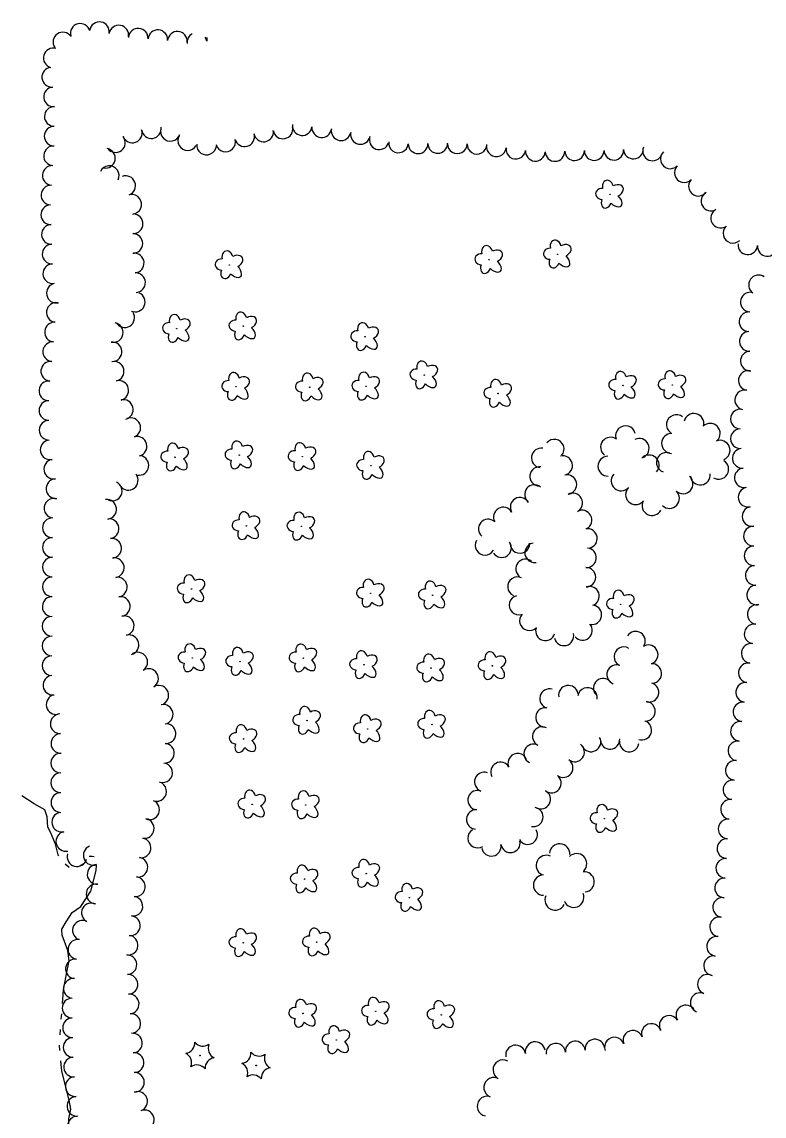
# Model space of a CAD drawing. Extents: x 588843 to 2552415, y 180129 to 269402.
# Drawn here: x 600289.1 to 600565.6, y 184010.4 to 184417.7 of the extents above; entities that cross this region are included whole.
import ezdxf

# ---------------------------------------------------------------- set-up
doc = ezdxf.new("R2010")
doc.units = 0
for name, color, linetype in [('E_LAND_TreeLine_P', 7, 'Continuous'), ('E_LAND_Vegetation', 7, 'Continuous'), ('E_WTR_P', 7, 'Continuous')]:
    doc.layers.add(name, color=color, linetype=linetype)

# ---------------------------------------------------------------- blocks, each defined once
blk = doc.blocks.new('DTRE_4')
at = {"layer": 'E_LAND_Vegetation'}
blk.add_circle((-0.6, 0), 0.601, dxfattribs=at)
for centre, major_axis, ratio in [((-6.1, 17.5), (4.5, -16.3), 0.782863), ((-19.3, 0.5), (16.2, -0.4), 0.832022), ((13.3, 9), (-17.3, -9.6), 0.691916), ((-8.2, -17.2), (5.9, 15.9), 0.716896), ((11.6, -12.2), (-16.4, 15), 0.560249)]:
    blk.add_ellipse(centre, major_axis=major_axis, ratio=ratio, start_param=1.570796, end_param=4.712389, dxfattribs=at)
blk = doc.blocks.new('CTRE_4')
at = {"layer": 'E_LAND_Vegetation'}
blk.add_circle((0, 0), 0.733, dxfattribs=at)
for centre, start, end in [((-39.3, 29.4), 280.2067, 5.9716), ((5.9, 49), 220.2113, 305.9762), ((45.4, 19.3), 160.2113, 245.9762), ((-45.4, -19.3), 340.2113, 65.9762), ((-5.9, -49), 40.2113, 125.9762), ((39.5, -29.6), 100.2511, 185.9272)]:
    blk.add_arc(centre, 25.8, start, end, dxfattribs=at)

msp = doc.modelspace()

# ---------------------------------------------------------------- linework, layer by layer
at = {"layer": 'E_LAND_TreeLine_P'}
for centre, radius, start, end in [((600310.86, 184413.36), 3.66, 14.5124, 194.5124), ((600318, 184414), 3.66, 350.1534, 170.1534), ((600325.22, 184412.75), 3.66, 350.1534, 170.1534), ((600304.38, 184410.15), 3.66, 33.9449, 213.9449), ((600332.45, 184411.61), 3.66, 355.4748, 175.4748), ((600339.75, 184411.03), 3.66, 355.4748, 175.4748), ((600347.05, 184410.45), 3.66, 355.4748, 175.4748), ((600354.35, 184410.03), 3.66, 118.9301, 187.2615), ((600354.35, 184410.03), 3.66, 7.2615, 32.8005), ((600361.62, 184410.95), 3.66, 165.8147, 187.2615), ((600300.82, 184404.24), 3.66, 74.371, 254.371), ((600300.24, 184397.06), 3.66, 95.4085, 275.4085), ((600300.93, 184389.76), 3.66, 95.4085, 275.4085), ((600301.19, 184382.45), 3.66, 89.495, 269.495), ((600301.13, 184375.13), 3.66, 89.495, 269.495), ((600330.26, 184376.3), 3.66, 199.0661, 19.0661), ((600337.35, 184377.93), 3.66, 187.7997, 7.7997), ((600344.41, 184376.91), 3.66, 162.1684, 342.1684), ((600372.07, 184374.93), 3.66, 195.9785, 15.9785), ((600379.15, 184376.7), 3.66, 188.5987, 8.5987), ((600386.37, 184377.81), 3.66, 191.7208, 11.7208), ((600393.54, 184379.05), 3.66, 173.8333, 353.8333), ((600400.81, 184378.27), 3.66, 173.8333, 353.8333), ((600408.03, 184377.15), 3.66, 169.2014, 349.2014), ((600415.21, 184375.78), 3.66, 169.2014, 349.2014), ((600323.98, 184372.74), 3.66, 217.5011, 37.5011), ((600350.86, 184373.49), 3.66, 150.3347, 330.3347), ((600357.91, 184371.84), 3.66, 174.4956, 354.4956), ((600365.03, 184372.95), 3.66, 195.3347, 15.3347), ((600422.22, 184373.79), 3.66, 160.2854, 340.2854), ((600429.4, 184372.61), 3.66, 173.6171, 353.6171), ((600436.69, 184372.31), 3.66, 180.9058, 0.9058), ((600444, 184372.42), 3.66, 180.9058, 0.9058), ((600451.31, 184372.32), 3.66, 178.4072, 358.4072), ((600458.62, 184372.12), 3.66, 178.4072, 358.4072), ((600465.87, 184371.21), 3.66, 172.5011, 352.5011), ((600300.89, 184367.81), 3.66, 86.2307, 266.2307), ((600320.22, 184366.89), 3.66, 258.7697, 78.7697), ((600473.12, 184370.26), 3.66, 172.5011, 352.5011), ((600480.39, 184369.5), 3.66, 174.5465, 354.5465), ((600487.68, 184369.43), 3.66, 182.1899, 2.1899), ((600494.99, 184369.71), 3.66, 182.1899, 2.1899), ((600502.3, 184369.79), 3.66, 180.665, 0.665), ((600509.61, 184369.91), 3.66, 183.3966, 3.3966), ((600516.91, 184370.34), 3.66, 183.3966, 3.3966), ((600524.02, 184369.64), 3.66, 158.0308, 338.0308), ((600530.66, 184366.69), 3.66, 135.0796, 315.0796), ((600300.41, 184360.5), 3.66, 86.2307, 266.2307), ((600321.68, 184360.43), 3.66, 334.5052, 154.5052), ((600535.84, 184361.53), 3.66, 135.0796, 315.0796), ((600327.8, 184356.7), 3.66, 291.2409, 111.2409), ((600299.92, 184353.18), 3.66, 86.2307, 266.2307), ((600541.13, 184356.49), 3.66, 136.7737, 316.7737), ((600330.01, 184349.78), 3.66, 276.4804, 96.4804), ((600545.81, 184350.97), 3.66, 119.371, 299.371), ((600299.85, 184345.87), 3.66, 91.9835, 271.9835), ((600549.4, 184344.6), 3.66, 119.371, 299.371), ((600330.57, 184342.5), 3.66, 268.9918, 88.9918), ((600300.1, 184338.55), 3.66, 91.9835, 271.9835), ((600553.99, 184338.98), 3.66, 133.4072, 313.4072), ((600300.36, 184331.22), 3.66, 91.9835, 271.9835), ((600330.45, 184335.19), 3.66, 268.9918, 88.9918), ((600559.53, 184334.73), 3.66, 175.1099, 355.1099), ((600330.97, 184327.9), 3.66, 274.4425, 94.4425), ((600566.81, 184334.11), 3.66, 175.1099, 355.1099), ((600300.61, 184323.9), 3.66, 91.9835, 271.9835), ((600331.45, 184320.61), 3.66, 272.8059, 92.8059), ((600563.5, 184319.76), 3.66, 55.0929, 235.0929), ((600301.95, 184316.71), 3.66, 102.0704, 282.0704), ((600331.37, 184313.39), 3.66, 246.5177, 66.5177), ((600560.46, 184313.35), 3.66, 86.258, 266.258), ((600301.94, 184309.5), 3.66, 81.2137, 261.2137), ((600327.42, 184307.59), 3.66, 211.3459, 31.3459), ((600559.98, 184306.05), 3.66, 86.258, 266.258), ((600301.26, 184302.21), 3.66, 85.2113, 265.2113), ((600323.16, 184302.06), 3.66, 258.4566, 78.4566), ((600560.07, 184298.73), 3.66, 92.9679, 272.9679), ((600300.59, 184294.91), 3.66, 84.343, 264.343), ((600322.71, 184294.84), 3.66, 275.0664, 95.0664), ((600560.45, 184291.42), 3.66, 92.9679, 272.9679), ((600299.87, 184287.62), 3.66, 84.343, 264.343), ((600323.49, 184287.58), 3.66, 283.5685, 103.5685), ((600559.69, 184284.17), 3.66, 81.016, 261.016), ((600299.15, 184280.33), 3.66, 84.343, 264.343), ((600325.21, 184280.48), 3.66, 283.5685, 103.5685), ((600558.35, 184276.97), 3.66, 77.0225, 257.0225), ((600299.18, 184273.01), 3.66, 90.5602, 270.5602), ((600326.93, 184273.37), 3.66, 283.5685, 103.5685), ((600329.66, 184266.6), 3.66, 292.5282, 112.5282), ((600532.95, 184267.75), 3.71, 51.9908, 231.9908), ((600539.43, 184268.19), 3.71, 347.0973, 167.0973), ((600556.71, 184269.83), 3.66, 90.057, 270.057), ((600299.25, 184265.68), 3.66, 90.5602, 270.5602), ((600513.99, 184263.59), 3.71, 14.1158, 194.1158), ((600545.51, 184264.49), 3.71, 313.9918, 133.9918), ((600556.72, 184262.51), 3.66, 90.057, 270.057), ((600299.65, 184258.39), 3.66, 102.0169, 282.0169), ((600332.03, 184259.7), 3.66, 284.3025, 104.3025), ((600487.45, 184258.67), 3.62, 320.4085, 140.4085), ((600508.41, 184259.34), 3.71, 52.9232, 232.9232), ((600519.03, 184258.91), 3.71, 295.7946, 115.7946), ((600531.14, 184260.76), 3.71, 88.4072, 268.4072), ((600549.2, 184258.2), 3.71, 292.3697, 112.3697), ((600482.55, 184255.37), 3.62, 80.38, 260.38), ((600557.42, 184255.23), 3.66, 96.3343, 276.3343), ((600300.99, 184251.19), 3.66, 99.4858, 279.4858), ((600332.72, 184252.57), 3.66, 260.7112, 80.7112), ((600490.6, 184252.54), 3.62, 283.2575, 103.2575), ((600507.42, 184252.29), 3.71, 90.8753, 270.8753), ((600522.78, 184252.73), 3.71, 317.8059, 137.8059), ((600529.21, 184253.67), 3.71, 70.4258, 250.4258), ((600548.68, 184251.15), 3.71, 238.4256, 58.4256), ((600481.97, 184248.49), 3.62, 82.3144, 262.3144), ((600541.8, 184249), 3.71, 187.5696, 7.5696), ((600558.23, 184247.95), 3.66, 96.3343, 276.3343), ((600301.83, 184243.92), 3.66, 94.3541, 274.3541), ((600322.78, 184243.03), 3.66, 244.9086, 64.9086), ((600328.74, 184247.03), 3.66, 217.5011, 37.5011), ((600480.02, 184241.74), 3.62, 50.4085, 230.4085), ((600492.16, 184245.46), 3.62, 282.0169, 102.0169), ((600512.34, 184246.81), 3.71, 137.8059, 317.8059), ((600535.37, 184245.76), 3.71, 227.8059, 47.8059), ((600494.33, 184238.62), 3.62, 298.6807, 118.6807), ((600517.73, 184241.72), 3.71, 135.3164, 315.3164), ((600530.35, 184240.3), 3.71, 226.4737, 46.4737), ((600559.63, 184240.76), 3.66, 101.4606, 281.4606), ((600301.04, 184236.65), 3.66, 82.7979, 262.7979), ((600320.71, 184236.24), 3.66, 277.2046, 97.2046), ((600474.68, 184237.01), 3.62, 29.9497, 209.9497), ((600523.83, 184237.65), 3.71, 153.061, 333.061), ((600561.08, 184233.58), 3.66, 101.4606, 281.4606), ((600468.4, 184233.39), 3.62, 29.9497, 209.9497), ((600497.81, 184232.26), 3.62, 298.6807, 118.6807), ((600300.47, 184229.36), 3.66, 90.0132, 270.0132), ((600321.62, 184228.99), 3.66, 277.2046, 97.2046), ((600462.82, 184228.93), 3.62, 49.3541, 229.3541), ((600499.8, 184225.38), 3.62, 280.0809, 100.0809), ((600561.62, 184226.3), 3.66, 92.0209, 272.0209), ((600300.47, 184222.03), 3.66, 90.0132, 270.0132), ((600322.54, 184221.74), 3.66, 277.2046, 97.2046), ((600461.64, 184222.83), 3.62, 150.3347, 330.3347), ((600467.82, 184221.93), 3.62, 214.2701, 34.2701), ((600474.63, 184223.51), 3.62, 181.725, 1.725), ((600480.1, 184220.02), 3.62, 98.8149, 278.8149), ((600499.49, 184218.18), 3.62, 264.9102, 84.9102), ((600561.88, 184218.98), 3.66, 92.0209, 272.0209), ((600300.47, 184214.71), 3.66, 89.7472, 269.7472), ((600323.54, 184214.5), 3.66, 278.9087, 98.9087), ((600476.73, 184214.04), 3.62, 51.4389, 231.4389), ((600499.24, 184210.94), 3.62, 270.3164, 90.3164), ((600562.28, 184211.67), 3.66, 94.4493, 274.4493), ((600300.44, 184207.38), 3.66, 89.7472, 269.7472), ((600324.67, 184207.27), 3.66, 278.9087, 98.9087), ((600473.7, 184207.46), 3.62, 65.3315, 245.3315), ((600500.58, 184203.92), 3.62, 289.2463, 109.2463), ((600562.84, 184204.37), 3.66, 94.4493, 274.4493), ((600300.4, 184200.05), 3.66, 89.7472, 269.7472), ((600325.8, 184200.05), 3.66, 278.9087, 98.9087), ((600474.29, 184200.58), 3.62, 105.3347, 285.3347), ((600501.46, 184196.96), 3.62, 259.8985, 79.8985), ((600563.04, 184197.08), 3.66, 80.7364, 260.7364), ((600300.37, 184192.73), 3.66, 89.7472, 269.7472), ((600327.26, 184192.9), 3.66, 284.0094, 104.0094), ((600478.13, 184194.74), 3.62, 136.5469, 316.5469), ((600497.95, 184191.1), 3.62, 220.6809, 40.6809), ((600561.86, 184189.85), 3.66, 80.7364, 260.7364), ((600300.34, 184185.4), 3.66, 89.7472, 269.7472), ((600329.03, 184185.8), 3.66, 284.0094, 104.0094), ((600484.1, 184190.98), 3.62, 163.1775, 343.1775), ((600491.04, 184189.11), 3.62, 193.9097, 13.9097), ((600517.72, 184187.17), 3.61, 327.4435, 147.4435), ((600513.31, 184181.39), 3.61, 59.1158, 239.1158), ((600522.46, 184182.14), 3.61, 293.362, 113.362), ((600560.78, 184182.61), 3.66, 81.6579, 261.6579), ((600300.31, 184178.07), 3.66, 89.7472, 269.7472), ((600332.27, 184179.36), 3.66, 303.6601, 123.6601), ((600336.31, 184173.26), 3.66, 301.4164, 121.4164), ((600510.62, 184174.71), 3.61, 69.6073, 249.6073), ((600523.81, 184175.14), 3.61, 274.3541, 94.3541), ((600559.71, 184175.36), 3.66, 81.6579, 261.6579), ((600300.66, 184170.77), 3.66, 97.5696, 277.5696), ((600505.63, 184169.68), 3.61, 40.1219, 220.1219), ((600340.12, 184167.03), 3.66, 301.4164, 121.4164), ((600485.62, 184165.79), 3.61, 74.371, 254.371), ((600492.67, 184167.06), 3.61, 9.6487, 189.6487), ((600499.79, 184166.22), 3.61, 350.5411, 170.5411), ((600522.74, 184168.1), 3.61, 254.371, 74.371), ((600558.71, 184168.11), 3.66, 82.3862, 262.3862), ((600301.85, 184163.55), 3.66, 103.2974, 283.2974), ((600521.45, 184161.04), 3.61, 266.0046, 86.0046), ((600557.74, 184160.85), 3.66, 82.3862, 262.3862), ((600303.39, 184156.4), 3.66, 91.8965, 271.8965), ((600341.76, 184159.93), 3.66, 281.7785, 101.7785), ((600484.1, 184158.76), 3.61, 84.0598, 264.0598), ((600342.79, 184152.74), 3.66, 265.6809, 85.6809), ((600520.08, 184154.02), 3.61, 250.7946, 70.7946), ((600556.77, 184153.59), 3.66, 82.3862, 262.3862), ((600303.64, 184149.08), 3.66, 91.8965, 271.8965), ((600482.93, 184151.7), 3.61, 63.7513, 243.7513), ((600342.24, 184145.45), 3.66, 265.6809, 85.6809), ((600479.74, 184145.23), 3.61, 63.7513, 243.7513), ((600495.05, 184145.87), 3.61, 233.6755, 53.6755), ((600501.13, 184149.61), 3.61, 208.2477, 28.2477), ((600508.19, 184150.58), 3.61, 184.0248, 4.0248), ((600515.34, 184149.6), 3.61, 172.067, 352.067), ((600555.8, 184146.33), 3.66, 82.848, 262.848), ((600303.61, 184141.75), 3.66, 89.7472, 269.7472), ((600473.78, 184141.77), 3.61, 21.2409, 201.2409), ((600341.56, 184138.19), 3.66, 252.1684, 72.1684), ((600467.36, 184138.49), 3.61, 28.6969, 208.6969), ((600490.77, 184140.06), 3.61, 233.6755, 53.6755), ((600554.89, 184139.07), 3.66, 82.848, 262.848), ((600303.58, 184134.43), 3.66, 89.7472, 269.7472), ((600461.32, 184134.77), 3.61, 69.9723, 249.9723), ((600486.41, 184134.31), 3.61, 232.5696, 52.5696), ((600553.98, 184131.8), 3.66, 82.848, 262.848), ((600339.33, 184131.23), 3.66, 252.1684, 72.1684), ((600458.85, 184127.99), 3.61, 69.9723, 249.9723), ((600482.42, 184128.32), 3.61, 242.1705, 62.1705), ((600303.63, 184127.1), 3.66, 90.7605, 270.7605), ((600336.71, 184124.41), 3.66, 247.0652, 67.0652), ((600553.06, 184124.53), 3.66, 82.848, 262.848), ((600303.96, 184119.8), 3.66, 101.9683, 281.9683), ((600458.35, 184120.8), 3.61, 86.5961, 266.5961), ((600479.65, 184121.73), 3.61, 258.5559, 78.5559), ((600334.71, 184117.43), 3.66, 260.7112, 80.7112), ((600552.18, 184117.26), 3.66, 86.5942, 266.5942), ((600305.48, 184112.63), 3.66, 101.9683, 281.9683), ((600458.84, 184113.84), 3.61, 122.2334, 302.2334), ((600477.56, 184115.12), 3.61, 210.7032, 30.7032), ((600315.67, 184107.44), 3.66, 111.2409, 291.2409), ((600333.53, 184110.21), 3.66, 260.7112, 80.7112), ((600464.01, 184110.76), 3.61, 190.502, 10.502), ((600471.11, 184112.08), 3.61, 190.502, 10.502), ((600489.44, 184107.98), 3.77, 356.8998, 176.8998), ((600551.75, 184109.95), 3.66, 86.5942, 266.5942), ((600309.67, 184106.95), 3.66, 164.371, 344.371), ((600484.43, 184103.69), 3.77, 64.5886, 244.5886), ((600495.76, 184104.33), 3.77, 315.5602, 135.5602), ((600317.13, 184100.34), 3.66, 94.3541, 274.3541), ((600332.35, 184103), 3.66, 260.7112, 80.7112), ((600551.31, 184102.64), 3.66, 86.5942, 266.5942), ((600331.41, 184095.75), 3.66, 262.6568, 82.6568), ((600483.43, 184096.36), 3.77, 89.7931, 269.7931), ((600498.59, 184097.56), 3.77, 276.1724, 96.1724), ((600550.88, 184095.33), 3.66, 86.5942, 266.5942), ((600316.76, 184093.07), 3.66, 81.9656, 261.9656), ((600330.48, 184088.5), 3.66, 262.6568, 82.6568), ((600487.74, 184090.8), 3.77, 154.5052, 334.5052), ((600494.68, 184091.82), 3.77, 201.9396, 21.9396), ((600550.14, 184088.05), 3.66, 81.1328, 261.1328), ((600315, 184086.04), 3.66, 62.8571, 242.8571), ((600311.66, 184079.52), 3.66, 62.8571, 242.8571), ((600329.55, 184081.25), 3.66, 263.5333, 83.5333), ((600549.01, 184080.82), 3.66, 81.1328, 261.1328), ((600309.96, 184072.46), 3.66, 80.5411, 260.5411), ((600328.72, 184073.98), 3.66, 263.5333, 83.5333), ((600547.88, 184073.58), 3.66, 81.1328, 261.1328), ((600328.24, 184066.71), 3.66, 273.2755, 93.2755), ((600309.06, 184065.19), 3.66, 83.8333, 263.8333), ((600546.76, 184066.35), 3.66, 81.1328, 261.1328), ((600328.66, 184059.41), 3.66, 273.2755, 93.2755), ((600544.48, 184059.42), 3.66, 68.3863, 248.3863), ((600308.27, 184057.91), 3.66, 83.8333, 263.8333), ((600307.81, 184050.61), 3.66, 91.4011, 271.4011), ((600329.1, 184052.11), 3.66, 274.7474, 94.7474), ((600541.78, 184052.62), 3.66, 68.3863, 248.3863), ((600536.45, 184048.01), 3.66, 31.8702, 211.8702), ((600307.99, 184043.28), 3.66, 91.4011, 271.4011), ((600329.7, 184044.83), 3.66, 274.7474, 94.7474), ((600530.23, 184044.14), 3.66, 31.8702, 211.8702), ((600516.72, 184038.6), 3.66, 20.223, 200.223), ((600523.59, 184041.13), 3.66, 20.223, 200.223), ((600308.17, 184035.96), 3.66, 91.4011, 271.4011), ((600330.31, 184037.54), 3.66, 274.7474, 94.7474), ((600480.34, 184034.31), 3.7, 9.5721, 189.5721), ((600495.27, 184034.59), 3.66, 5.7421, 185.7421), ((600502.56, 184035.32), 3.66, 5.7421, 185.7421), ((600509.84, 184036.07), 3.66, 20.223, 200.223), ((600330.91, 184030.26), 3.66, 274.7474, 94.7474), ((600473.04, 184033.08), 3.7, 9.5721, 189.5721), ((600487.99, 184033.79), 3.66, 6.3343, 186.3343), ((600308.39, 184028.64), 3.66, 94.6685, 274.6685), ((600468.31, 184027.58), 3.7, 61.0464, 241.0464), ((600331.03, 184022.95), 3.66, 270.7605, 90.7605), ((600308.98, 184021.34), 3.66, 94.6685, 274.6685), ((600464.87, 184021.04), 3.7, 69.857, 249.857), ((600309.58, 184014.03), 3.66, 94.6685, 274.6685), ((600332.24, 184015.84), 3.66, 289.9989, 109.9989), ((600462.43, 184014.06), 3.7, 79.3407, 259.3407), ((600309.84, 184006.71), 3.66, 91.7579, 271.7579), ((600334.74, 184008.97), 3.66, 289.9989, 109.9989)]:
    msp.add_arc(centre, radius, start, end, dxfattribs=at)
at = {"layer": 'E_WTR_P'}
for points in [[(600302.86, 184107.24), (600302.63, 184107.62), (600301.62, 184111.64), (600299.77, 184116.1), (600298.8, 184117.97), (600298.58, 184121.77), (600297.71, 184124.36), (600293.66, 184126.66), (600289.11, 184129.58)], [(600316.09, 184106.91), (600315.24, 184106.97), (600314.16, 184107.06)], [(600304.05, 184079.76), (600304.05, 184079.92), (600305.57, 184082.7), (600307.81, 184086.12), (600311.11, 184088.4), (600314.83, 184094.08), (600316.8, 184101.85), (600316.96, 184103.73)], [(600306.68, 184102.97), (600306.66, 184102.98), (600305.19, 184104.2)], [(600312.02, 184104.23), (600310.35, 184103.25)], [(600304.27, 184052.25), (600304.67, 184057.35), (600305.94, 184064.57), (600306.71, 184068.08), (600306.2, 184071.96), (600304.09, 184077.78), (600304.05, 184079.76)], [(600303.81, 184046.45), (600303.96, 184048.39)], [(600303.36, 184040.65), (600303.51, 184042.59)], [(600303.29, 184034.85), (600303.12, 184036.79)], [(600306.44, 184003.35), (600306.6, 184009.35), (600307.3, 184012.99), (600306.71, 184016.25), (600303.97, 184027.04), (600303.63, 184030.99)]]:
    msp.add_lwpolyline(points, dxfattribs=at)

# ---------------------------------------------------------------- block references
at = {"layer": 'E_LAND_Vegetation', "xscale": 0.1524003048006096, "yscale": 0.15240030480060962, "rotation": -1.9830815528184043}
for name, p in [('DTRE_4', (600508.25, 184353.45)), ('DTRE_4', (600488.79, 184331.16)), ('DTRE_4', (600366.51, 184327.18)), ('DTRE_4', (600463.26, 184329.13)), ('DTRE_4', (600346.92, 184303.48)), ('DTRE_4', (600371.66, 184304.41)), ('DTRE_4', (600417.06, 184300.46)), ('DTRE_4', (600439.09, 184286.19)), ('DTRE_4', (600368.99, 184281.91)), ('DTRE_4', (600396.45, 184281.69)), ('DTRE_4', (600417.44, 184282)), ('DTRE_4', (600513.1, 184282.33)), ('DTRE_4', (600531.5, 184282.52)), ('DTRE_4', (600466.61, 184279.34)), ('DTRE_4', (600370.18, 184256.4)), ('DTRE_4', (600346.28, 184255.62)), ('DTRE_4', (600393.69, 184255.8)), ('DTRE_4', (600419.21, 184252.5)), ('DTRE_4', (600372.83, 184230.06)), ('DTRE_4', (600393.27, 184229.89)), ('DTRE_4', (600352.39, 184206.56)), ('DTRE_4', (600419.14, 184204.95)), ('DTRE_4', (600442.2, 184204.26)), ('DTRE_4', (600512.28, 184200.86)), ('DTRE_4', (600352.68, 184180.88)), ('DTRE_4', (600370.43, 184179.54)), ('DTRE_4', (600394.04, 184180.83)), ('DTRE_4', (600416.6, 184178.35)), ('DTRE_4', (600441.64, 184177.11)), ('DTRE_4', (600464.49, 184177.97)), ('DTRE_4', (600395.44, 184157.61)), ('DTRE_4', (600418.03, 184154.49)), ('DTRE_4', (600441.95, 184156.12)), ('DTRE_4', (600371.78, 184150.79)), ('DTRE_4', (600374.99, 184126.43)), ('DTRE_4', (600394.97, 184126.17)), ('DTRE_4', (600506.17, 184121.09)), ('DTRE_4', (600394.5, 184098.57)), ('DTRE_4', (600417.48, 184100.67)), ('DTRE_4', (600433.53, 184091.7)), ('DTRE_4', (600371.66, 184074.88)), ('DTRE_4', (600399.03, 184075.12)), ('DTRE_4', (600393.96, 184048.59)), ('DTRE_4', (600421.04, 184049.34)), ('DTRE_4', (600445.43, 184048.06)), ('DTRE_4', (600406.34, 184038.73)), ('CTRE_4', (600355.44, 184032.92)), ('CTRE_4', (600376.37, 184029.2))]:
    msp.add_blockref(name, p, dxfattribs=at)

doc.saveas('drawing.dxf')
